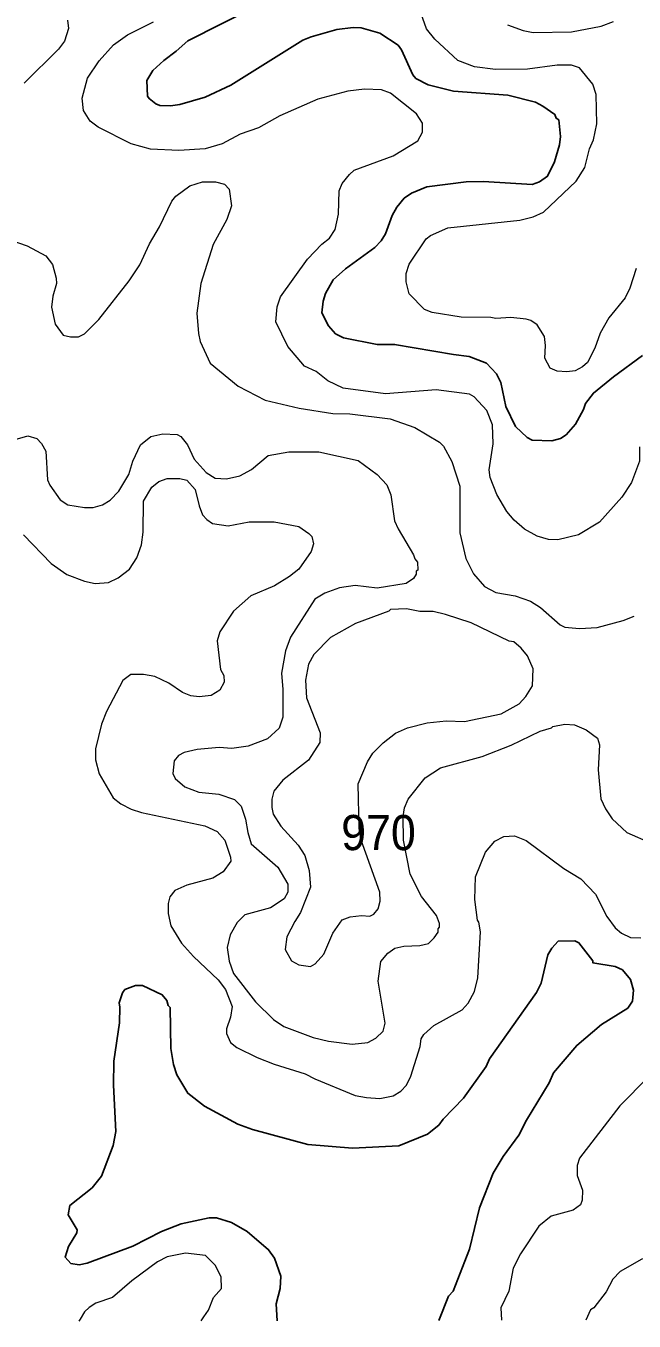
# Model space of a CAD drawing. Extents: x 447.8 to 473.9, y 7733.1 to 7760.8.
# Drawn here: x 466 to 467.383, y 7733.125 to 7736.07 of the extents above; entities that cross this region are included whole.
import ezdxf

# ---------------------------------------------------------------- set-up
doc = ezdxf.new("R2010")
doc.units = 0
doc.header["$LTSCALE"] = 0.032
doc.layers.add('1', color=7, linetype='Continuous', lineweight=25)
doc.layers.add('2', color=7, linetype='Continuous', lineweight=13)
doc.layers.add('21', color=7, linetype='Continuous')

msp = doc.modelspace()

# ---------------------------------------------------------------- linework, layer by layer
at = {"layer": '1'}
for points in [[(467.001, 7735.7153), (467.0406, 7735.7161), (467.151, 7735.709), (467.1679, 7735.7152), (467.1863, 7735.7281), (467.2017, 7735.761), (467.213, 7735.7998), (467.2153, 7735.8184), (467.2114, 7735.8564), (467.2057, 7735.86), (467.203, 7735.8686), (467.1757, 7735.8878), (467.1584, 7735.8964), (467.0959, 7735.9125), (466.9724, 7735.9213), (466.9144, 7735.9359), (466.8868, 7735.9502), (466.8796, 7735.9588), (466.8538, 7736.0158), (466.8466, 7736.0262), (466.8049, 7736.0535), (466.7625, 7736.0657), (466.7445, 7736.0664), (466.7067, 7736.0616), (466.6486, 7736.0455), (466.6298, 7736.0377), (466.4664, 7735.9349), (466.4078, 7735.9083), (466.3501, 7735.8916), (466.3287, 7735.8885), (466.3047, 7735.8893), (466.2954, 7735.8928), (466.2804, 7735.9046), (466.2768, 7735.9106), (466.2754, 7735.946), (466.2885, 7735.9683), (466.3134, 7735.9916), (466.3419, 7736.0123), (466.3683, 7736.036), (466.5227, 7736.1145)], [(466.8329, 7735.6388), (466.8433, 7735.6581), (466.8603, 7735.6783), (466.8768, 7735.6894), (466.9116, 7735.704), (467.001, 7735.7153)], [(467.4019, 7735.3207), (467.3358, 7735.2723), (467.2905, 7735.2349), (467.2724, 7735.2114), (467.2679, 7735.1976), (467.2496, 7735.1644), (467.2282, 7735.1401), (467.2156, 7735.1319), (467.1961, 7735.1261), (467.151, 7735.1277), (467.14, 7735.1342), (467.1134, 7735.1587), (467.0916, 7735.2049), (467.0798, 7735.2592), (467.07, 7735.2787), (467.0474, 7735.3034), (467.0077, 7735.3185), (466.9724, 7735.3225), (466.8382, 7735.3457), (466.799, 7735.3458), (466.722, 7735.3604), (466.7037, 7735.3701), (466.6883, 7735.3877), (466.6726, 7735.4176), (466.6757, 7735.4443), (466.681, 7735.4614), (466.6984, 7735.4924), (466.7267, 7735.5175), (466.7933, 7735.5661), (466.8079, 7735.5812), (466.8177, 7735.5975), (466.8329, 7735.6388)], [(466.9386, 7733.1264), (466.9611, 7733.1812), (466.9712, 7733.1927), (467.0084, 7733.2881), (467.0313, 7733.3822), (467.0628, 7733.4615), (467.0851, 7733.499), (467.1208, 7733.5473), (467.138, 7733.5814), (467.1901, 7733.6665), (467.2, 7733.6894), (467.2525, 7733.7516), (467.3089, 7733.7993), (467.3684, 7733.8365), (467.3789, 7733.8523), (467.3812, 7733.877), (467.375, 7733.9015), (467.3562, 7733.9239), (467.3396, 7733.9309), (467.2888, 7733.9398), (467.2892, 7733.9438), (467.2574, 7733.9851), (467.2478, 7733.9898), (467.2102, 7733.9887), (467.1957, 7733.9727), (467.1865, 7733.9574), (467.1713, 7733.8936), (467.1606, 7733.8721), (467.054, 7733.721), (467.0462, 7733.7041), (466.9947, 7733.6319), (466.9487, 7733.5842), (466.939, 7733.5705), (466.913, 7733.5497), (466.8482, 7733.5232), (466.7424, 7733.5182), (466.6414, 7733.5265), (466.5155, 7733.5606), (466.4817, 7733.5729), (466.4059, 7733.6139), (466.3684, 7733.6431), (466.3432, 7733.6847), (466.3359, 7733.7081), (466.3294, 7733.745), (466.3281, 7733.8382), (466.3234, 7733.8427), (466.3202, 7733.854), (466.3103, 7733.8667), (466.2654, 7733.8877), (466.2493, 7733.8876), (466.2251, 7733.8791), (466.2196, 7733.8713), (466.2118, 7733.8484), (466.214, 7733.8385), (466.2133, 7733.8032), (466.1998, 7733.7157), (466.199, 7733.6616), (466.2045, 7733.5563), (466.1983, 7733.5238), (466.1719, 7733.4543), (466.151, 7733.4279), (466.1003, 7733.388), (466.0964, 7733.3667), (466.117, 7733.3324), (466.1157, 7733.3256), (466.0968, 7733.2946), (466.0894, 7733.2702), (466.1023, 7733.256), (466.1212, 7733.2529), (466.1392, 7733.2569), (466.2433, 7733.2955), (466.3086, 7733.3285), (466.3529, 7733.3456), (466.4169, 7733.3594), (466.4338, 7733.3594), (466.4677, 7733.3489), (466.503, 7733.3288), (466.5518, 7733.2871), (466.5652, 7733.268), (466.5796, 7733.2272), (466.578, 7733.1991), (466.5693, 7733.1642), (466.5714, 7733.1257)]]:
    msp.add_lwpolyline(points, dxfattribs=at)
at = {"layer": '2'}
for points in [[(467.0683, 7735.4044), (467.0574, 7735.4067), (466.9898, 7735.4076), (466.9234, 7735.4186), (466.906, 7735.4253), (466.8716, 7735.4606), (466.8643, 7735.4883), (466.8643, 7735.5069), (466.8713, 7735.5282), (466.9103, 7735.5857), (466.9201, 7735.5937), (466.9596, 7735.6106), (467.1234, 7735.628), (467.1531, 7735.6355), (467.1771, 7735.6466), (467.2512, 7735.7167), (467.2707, 7735.7484), (467.2816, 7735.7908), (467.2908, 7735.8113), (467.2978, 7735.8472), (467.2964, 7735.9142), (467.2889, 7735.9375), (467.2591, 7735.9743), (467.2402, 7735.9806), (467.2083, 7735.9808), (467.1404, 7735.9719), (467.0675, 7735.9711), (467.0202, 7735.9767), (466.9822, 7735.9911), (466.9297, 7736.0402), (466.9112, 7736.0634), (466.8988, 7736.0973)], [(466.0948, 7736.0829), (466.0971, 7736.0641), (466.0877, 7736.0351), (466.0745, 7736.0173), (465.9959, 7735.9395)], [(467.2568, 7734.9124), (467.2092, 7734.901), (467.1886, 7734.9018), (467.1623, 7734.9097), (467.1338, 7734.9254), (467.1103, 7734.9459), (467.0937, 7734.9656), (467.0709, 7735.0046), (467.0558, 7735.0431), (467.0535, 7735.0609), (467.0622, 7735.1197), (467.0606, 7735.163), (467.0478, 7735.1951), (467.0189, 7735.2263), (467.0088, 7735.2325), (466.933, 7735.2423), (466.8174, 7735.2336), (466.7217, 7735.2466), (466.6869, 7735.2628), (466.6598, 7735.2838), (466.6335, 7735.2959), (466.5956, 7735.3412), (466.5686, 7735.3968), (466.5717, 7735.4309), (466.5793, 7735.4539), (466.6401, 7735.5394), (466.6726, 7735.5734), (466.6901, 7735.5876), (466.703, 7735.6069), (466.7105, 7735.6422), (466.7127, 7735.6949), (466.7194, 7735.7117), (466.7356, 7735.7324), (466.7464, 7735.7416), (466.8353, 7735.7742), (466.8915, 7735.8084), (466.9019, 7735.8286), (466.902, 7735.8486), (466.8883, 7735.8699), (466.8294, 7735.9172), (466.8089, 7735.9245), (466.7698, 7735.9261), (466.7317, 7735.9213), (466.664, 7735.9034), (466.5772, 7735.8656), (466.529, 7735.8381), (466.4874, 7735.8239), (466.446, 7735.8016), (466.4078, 7735.7906), (466.348, 7735.7866), (466.2835, 7735.7895), (466.2396, 7735.802), (466.1648, 7735.8399), (466.1463, 7735.8537), (466.1314, 7735.8775), (466.1277, 7735.9056), (466.1402, 7735.9511), (466.167, 7735.9905), (466.1992, 7736.0273), (466.2308, 7736.0498), (466.2905, 7736.0789)], [(467.0954, 7736.0723), (467.1305, 7736.0592), (467.1531, 7736.0551), (467.2409, 7736.0568), (467.3078, 7736.0697), (467.3361, 7736.0799)], [(465.9235, 7735.5971), (466.0028, 7735.5701), (466.0455, 7735.5471), (466.0605, 7735.5271), (466.069, 7735.4964), (466.0697, 7735.484), (466.061, 7735.4554), (466.0587, 7735.4303), (466.0663, 7735.3921), (466.0846, 7735.3668), (466.1016, 7735.363), (466.1199, 7735.3627), (466.1336, 7735.3695), (466.1662, 7735.4027), (466.2352, 7735.4903), (466.259, 7735.5269), (466.2814, 7735.5748), (466.3036, 7735.6129), (466.3321, 7735.6712), (466.3409, 7735.6832), (466.3727, 7735.706), (466.4017, 7735.7153), (466.4309, 7735.7153), (466.4514, 7735.7104), (466.4626, 7735.6989), (466.4673, 7735.661), (466.4572, 7735.6298), (466.4256, 7735.5728), (466.3979, 7735.4843), (466.389, 7735.4167), (466.3922, 7735.3705), (466.3961, 7735.3526), (466.4193, 7735.3032), (466.4827, 7735.251), (466.5438, 7735.2186)], [(467.3876, 7735.5186), (467.3731, 7735.4737), (467.3622, 7735.4519), (467.3255, 7735.4058), (467.3058, 7735.3711), (467.2936, 7735.3371), (467.2766, 7735.3048), (467.2657, 7735.2944), (467.2488, 7735.2858), (467.2301, 7735.2833), (467.2077, 7735.2847), (467.1924, 7735.292), (467.1801, 7735.3141), (467.1817, 7735.3431), (467.1791, 7735.3639)], [(467.1791, 7735.3639), (467.1626, 7735.3904), (467.148, 7735.4002), (467.1378, 7735.4035), (467.1027, 7735.4067), (467.0683, 7735.4044)], [(466.5438, 7735.2186), (466.6213, 7735.2007), (466.698, 7735.1887), (466.7368, 7735.1878), (466.8282, 7735.1766), (466.884, 7735.1568)], [(466.884, 7735.1568), (466.9407, 7735.1235), (466.9496, 7735.1143), (466.9686, 7735.0793), (466.987, 7735.0232), (466.987, 7734.9171), (467.0001, 7734.859), (467.0174, 7734.8237), (467.0427, 7734.7952), (467.0689, 7734.7813), (467.1124, 7734.7737), (467.1472, 7734.7622), (467.1699, 7734.7476), (467.2147, 7734.7082), (467.2253, 7734.7029), (467.2589, 7734.6997), (467.2986, 7734.7022), (467.3582, 7734.7179), (467.383, 7734.7276)], [(465.9596, 7735.1246), (466.0045, 7735.138), (466.025, 7735.1317)], [(466.025, 7735.1317), (466.0354, 7735.1204), (466.0452, 7735.103), (466.0491, 7735.0378), (466.0545, 7735.0254), (466.0779, 7734.9923)], [(466.0779, 7734.9923), (466.0958, 7734.981), (466.1334, 7734.9747), (466.1532, 7734.9747), (466.1744, 7734.981), (466.1914, 7734.9914), (466.2115, 7735.0121), (466.2339, 7735.0502), (466.2432, 7735.0799), (466.2609, 7735.1176), (466.2838, 7735.136), (466.3113, 7735.1421), (466.3438, 7735.1408), (466.3526, 7735.1361), (466.3676, 7735.1175), (466.3824, 7735.0847), (466.41, 7735.0545), (466.4303, 7735.0418), (466.4562, 7735.0404), (466.4867, 7735.0469), (466.5132, 7735.0611), (466.5508, 7735.0934), (466.5982, 7735.1013), (466.6662, 7735.1013), (466.7557, 7735.0821), (466.7988, 7735.0498), (466.8205, 7735.0261), (466.8299, 7735.004), (466.8383, 7734.9449), (466.8463, 7734.9266), (466.8813, 7734.8676), (466.8844, 7734.8578), (466.8907, 7734.8509), (466.8909, 7734.8327), (466.8876, 7734.83), (466.8874, 7734.8232), (466.8816, 7734.8133), (466.8644, 7734.8017), (466.799, 7734.7911), (466.749, 7734.7976), (466.7131, 7734.7919), (466.6794, 7734.78), (466.6572, 7734.7667), (466.602, 7734.6801), (466.5903, 7734.6493), (466.5814, 7734.5983), (466.5846, 7734.5608), (466.5839, 7734.4979), (466.5763, 7734.4734), (466.5495, 7734.449), (466.5052, 7734.4321), (466.4681, 7734.4272), (466.4394, 7734.4288), (466.3893, 7734.4248), (466.3597, 7734.4181), (466.3473, 7734.411), (466.337, 7734.3985), (466.3345, 7734.3698), (466.3392, 7734.3589), (466.3611, 7734.3397), (466.3934, 7734.3278), (466.4389, 7734.3228), (466.4745, 7734.3109), (466.4899, 7734.2956), (466.4996, 7734.2665), (466.5045, 7734.2358), (466.5123, 7734.2103), (466.5728, 7734.1567), (466.5956, 7734.1185), (466.5957, 7734.0999), (466.5876, 7734.085), (466.5566, 7734.0646), (466.498, 7734.0484), (466.4801, 7734.031), (466.4646, 7734.0034), (466.4579, 7733.9745), (466.4623, 7733.943), (466.4724, 7733.9155), (466.5222, 7733.8506), (466.5631, 7733.8105), (466.5864, 7733.7946), (466.6531, 7733.7699), (466.6883, 7733.7616), (466.7421, 7733.7547), (466.7776, 7733.7581), (466.7959, 7733.7681), (466.8122, 7733.7838), (466.8168, 7733.8026), (466.801, 7733.8975), (466.8068, 7733.9425), (466.823, 7733.9611), (466.8391, 7733.9725), (466.859, 7733.9775), (466.896, 7733.9789), (466.9151, 7733.9831)], [(467.395, 7735.1127), (467.395, 7735.0803), (467.3767, 7735.0321), (467.355, 7734.9987), (467.3041, 7734.9416), (467.2568, 7734.9124)], [(466.3021, 7735.0338), (466.3216, 7735.0411), (466.3501, 7735.0412), (466.3658, 7735.0369), (466.3853, 7735.0161), (466.3938, 7734.9783), (466.4014, 7734.9584), (466.4112, 7734.9475), (466.424, 7734.9388), (466.4597, 7734.933), (466.5079, 7734.9426), (466.5646, 7734.9426), (466.621, 7734.9313), (466.6437, 7734.9161), (466.6501, 7734.9088), (466.6543, 7734.8923), (466.6489, 7734.875), (466.6203, 7734.8349), (466.5992, 7734.8177), (466.5655, 7734.7969), (466.5118, 7734.7743), (466.4721, 7734.7395), (466.4412, 7734.692), (466.4347, 7734.6718), (466.4423, 7734.6067), (466.4499, 7734.5928), (466.4512, 7734.5777), (466.4414, 7734.5598), (466.4215, 7734.5472), (466.3942, 7734.5443), (466.3749, 7734.5466), (466.3563, 7734.5545), (466.3251, 7734.5753), (466.2933, 7734.5905), (466.2673, 7734.5955), (466.2389, 7734.5953), (466.2203, 7734.5814), (466.1831, 7734.5108), (466.1718, 7734.4823), (466.1581, 7734.4261), (466.1581, 7734.4009), (466.167, 7734.3692), (466.1984, 7734.315), (466.2162, 7734.3012), (466.2396, 7734.2887), (466.2632, 7734.281), (466.4071, 7734.2512), (466.4352, 7734.2382), (466.4522, 7734.2187), (466.4651, 7734.1796), (466.4657, 7734.1707), (466.4488, 7734.1465), (466.4255, 7734.132), (466.3657, 7734.1162), (466.3387, 7734.1037), (466.3276, 7734.0894), (466.3233, 7734.0742), (466.3233, 7734.0514), (466.3294, 7734.0238), (466.354, 7733.9845), (466.3813, 7733.9539), (466.4376, 7733.9008), (466.4538, 7733.879), (466.4691, 7733.8399), (466.465, 7733.816), (466.4563, 7733.7891), (466.4564, 7733.7788), (466.4653, 7733.7584), (466.4794, 7733.7472), (466.5258, 7733.7245), (466.5646, 7733.7092), (466.6353, 7733.6872), (466.6569, 7733.6755), (466.7487, 7733.6378), (466.7746, 7733.6329), (466.8048, 7733.6313), (466.8354, 7733.6373), (466.8522, 7733.6473), (466.8656, 7733.661), (466.8753, 7733.6815), (466.8964, 7733.7493), (466.8987, 7733.7668), (466.9047, 7733.7767), (466.9279, 7733.7971), (466.9918, 7733.8324), (467.0055, 7733.8479), (467.0199, 7733.874), (467.0278, 7733.9052), (467.0334, 7734.0103), (467.0301, 7734.0318), (467.027, 7734.0363), (467.0209, 7734.0836), (467.0221, 7734.1351), (467.045, 7734.1912), (467.0659, 7734.2159)], [(466.2527, 7734.8601), (466.2629, 7734.8899), (466.267, 7734.919), (466.2673, 7734.9892), (466.2861, 7735.0209), (466.3021, 7735.0338)], [(465.9949, 7734.9127), (466.0573, 7734.8477), (466.093, 7734.8229), (466.1337, 7734.8072), (466.1574, 7734.8024), (466.188, 7734.8046), (466.2102, 7734.8148), (466.2358, 7734.8343), (466.2527, 7734.8601)], [(466.9403, 7734.0286), (466.934, 7734.0472), (466.8997, 7734.0903), (466.8737, 7734.1409), (466.8587, 7734.2184), (466.8579, 7734.2719), (466.8606, 7734.292), (466.8691, 7734.3117), (466.9081, 7734.3604), (466.9427, 7734.3832), (467.0377, 7734.4083), (467.1033, 7734.4341), (467.1693, 7734.4663), (467.1954, 7734.4735), (467.1978, 7734.477), (467.2254, 7734.4824), (467.2471, 7734.4803), (467.2741, 7734.469), (467.2996, 7734.4502), (467.3043, 7734.4349), (467.3012, 7734.3787), (467.3076, 7734.3122), (467.3179, 7734.2894), (467.3329, 7734.2671), (467.3665, 7734.2358), (467.4215, 7734.2119)], [(467.0659, 7734.2159), (467.0866, 7734.2268), (467.1106, 7734.2283), (467.1376, 7734.2179), (467.2228, 7734.1537), (467.2618, 7734.1305)], [(467.2618, 7734.1305), (467.2951, 7734.0959), (467.321, 7734.0451), (467.3397, 7734.0191), (467.3539, 7734.0069), (467.3748, 7733.9972), (467.3978, 7733.9963)], [(466.9151, 7733.9831), (466.9285, 7733.9962), (466.9371, 7734.0094), (466.9374, 7734.0168), (466.9404, 7734.0203), (466.9403, 7734.0286)], [(467.4155, 7733.6806), (467.3506, 7733.6141), (467.2586, 7733.4955), (467.2537, 7733.4787), (467.2531, 7733.4557), (467.2658, 7733.4222), (467.2651, 7733.4001), (467.2612, 7733.3895), (467.2444, 7733.3769), (467.1942, 7733.3636), (467.1663, 7733.3405), (467.1249, 7733.278), (467.1077, 7733.245), (467.0983, 7733.193), (467.08, 7733.1547), (467.0816, 7733.1266)], [(466.3989, 7733.1253), (466.405, 7733.1343), (466.4153, 7733.1495), (466.4269, 7733.1786), (466.4449, 7733.1993), (466.444, 7733.2255), (466.4304, 7733.2523), (466.4081, 7733.2736), (466.3629, 7733.2794), (466.3216, 7733.2713), (466.2997, 7733.2596), (466.2406, 7733.2167), (466.197, 7733.1786), (466.1592, 7733.1655), (466.1439, 7733.156), (466.1336, 7733.1456), (466.1237, 7733.1295), (466.1208, 7733.1248)], [(467.4584, 7733.2804), (467.4008, 7733.2657), (467.351, 7733.2376), (467.3342, 7733.2203), (467.3191, 7733.1917), (467.2914, 7733.1551), (467.2838, 7733.1506), (467.2729, 7733.127)]]:
    msp.add_lwpolyline(points, dxfattribs=at)
msp.add_lwpolyline([(466.8678, 7734.474), (466.9122, 7734.4849), (466.9557, 7734.4897), (466.9973, 7734.4882), (467.0805, 7734.506), (467.1215, 7734.5282), (467.137, 7734.5453), (467.1517, 7734.5692), (467.1536, 7734.608), (467.1404, 7734.6378), (467.126, 7734.6551), (467.1091, 7734.6692), (467.0992, 7734.6709), (467.0128, 7734.7124), (466.9542, 7734.7319), (466.9262, 7734.7381), (466.8955, 7734.7384), (466.8654, 7734.7446), (466.8292, 7734.7429), (466.8256, 7734.7393), (466.7493, 7734.7108), (466.6923, 7734.679), (466.6545, 7734.6406), (466.6426, 7734.6187), (466.636, 7734.582), (466.6381, 7734.5418), (466.669, 7734.4623), (466.6686, 7734.4404), (466.6428, 7734.4006), (466.5843, 7734.3548), (466.5638, 7734.3295), (466.5589, 7734.3117), (466.5589, 7734.2926), (466.5624, 7734.2777), (466.58, 7734.2506), (466.6194, 7734.2068), (466.6342, 7734.1834), (466.6439, 7734.1495), (466.647, 7734.1114), (466.6247, 7734.0539), (466.6113, 7734.0337), (466.5936, 7733.9984), (466.5897, 7733.9696), (466.6036, 7733.9442), (466.621, 7733.9352), (466.6475, 7733.9311), (466.6577, 7733.9369), (466.6775, 7733.9595), (466.6976, 7734.0073), (466.7192, 7734.0375), (466.7377, 7734.0443), (466.7634, 7734.0473), (466.7817, 7734.0457), (466.7911, 7734.0503), (466.8008, 7734.0622), (466.8058, 7734.08), (466.8049, 7734.1004), (466.7626, 7734.2187), (466.7577, 7734.2446), (466.7553, 7734.3468), (466.7768, 7734.3963), (466.7892, 7734.4162), (466.8121, 7734.4399), (466.8403, 7734.4616)], close=True, dxfattribs=at)

# ---------------------------------------------------------------- texts
at = {"layer": '21', "width": 0.95}
msp.add_text('970', height=0.08, dxfattribs=at).set_placement((466.717, 7734.1957))

doc.saveas('drawing.dxf')
